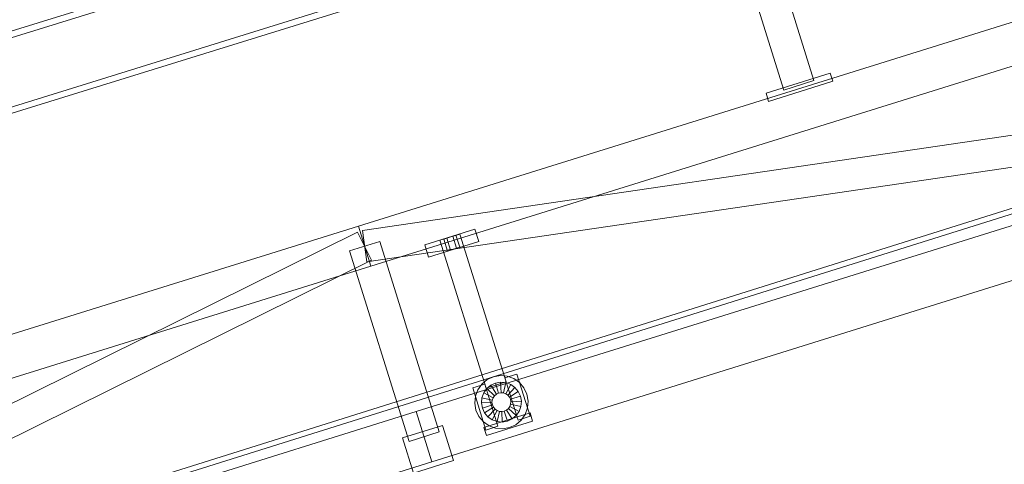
# Model space of a CAD drawing. Header units: millimetres. Extents: x -4738 to 65662, y -68080 to 6847.
# Tile 854 of 1056: x 21308 to 22245, y 2086 to 2510. Entities that reach past the tile are written whole.
import ezdxf

# ---------------------------------------------------------------- set-up
doc = ezdxf.new("R2010")
doc.units = ezdxf.units.MM
doc.layers.add('COTAS_P', color=1, linetype='Continuous', lineweight=0)
doc.layers.add('lateral_C02', color=7, linetype='Continuous', lineweight=0)
doc.dimstyles.new('R19_100', dxfattribs={"dimtxt": 250, "dimasz": 150, "dimexe": 150, "dimexo": 80, "dimgap": 100, "dimtad": 1, "dimtih": 1, "dimtoh": 1, "dimdsep": 46, "dimcen": 0.09, "dimadec": 0, "dimazin": 0, "dimtfac": 1, "dimtdec": 4, "dimtofl": 0, "dimtmove": 0, "dimatfit": 3, "dimfxl": 1, "dimtolj": 1, "dimtzin": 0, "dimarcsym": 0})

# ---------------------------------------------------------------- blocks, each defined once
blk = doc.blocks.new('DIM_R30_4')
at = {"layer": 'COTAS_P'}
for p, q in [((15248.37, 1279.09), (24311.82, 4109.09)), ((24311.82, 4109.09), (24155.23, 4107.34)), ((24311.82, 4109.09), (24182.05, 4021.43)), ((24580.07, 3250), (24311.82, 4109.09)), ((15248.37, 1279.09), (15378.14, 1366.76)), ((15248.37, 1279.09), (15404.97, 1280.85)), ((15516.62, 420), (15248.37, 1279.09))]:
    blk.add_line(p, q, dxfattribs=at)
blk.add_text('9495 P', height=250, rotation=17.34062, dxfattribs=at).set_placement((19750.29, 2789.55))

msp = doc.modelspace()

# ---------------------------------------------------------------- linework, layer by layer
at = {"layer": 'lateral_C02'}
for p, q in [((15575.415, 232.817), (24634.01, 3078.273)), ((15576.913, 228.047), (24635.508, 3073.503)), ((21968.557, 2706.282), (21032.6, 2415.788)), ((21034.379, 2410.057), (21970.336, 2700.552)), ((21630.207, 2313.212), (22775.666, 2670.874)), ((21053.003, 2350.052), (21988.96, 2640.547)), ((21990.738, 2634.816), (21054.781, 2344.322)), ((21642.129, 2275.03), (22787.589, 2632.692)), ((22007.716, 2530.118), (22034.996, 2442.748)), ((22063.633, 2451.689), (22036.352, 2539.059)), ((21685.346, 2136.62), (22830.806, 2494.282)), ((21633.991, 2308.962), (22836.081, 2485.26)), ((21638.344, 2279.28), (22840.434, 2455.577)), ((22018.173, 2439.59), (22079.264, 2458.665)), ((22081.648, 2451.029), (22079.264, 2458.665)), ((21700.249, 2088.893), (22845.709, 2446.555)), ((22020.557, 2431.953), (22081.648, 2451.029)), ((22034.996, 2442.748), (22063.633, 2451.689)), ((22018.173, 2439.59), (22020.557, 2431.953)), ((20484.747, 1955.55), (21630.207, 2313.212)), ((20540.683, 1768.538), (21629.513, 2307.564)), ((21629.513, 2307.564), (21642.823, 2280.678)), ((21630.207, 2313.212), (21642.129, 2275.03)), ((21633.991, 2308.962), (21638.344, 2279.28)), ((21693.437, 2295.241), (21741.164, 2310.144)), ((21707.755, 2299.712), (21726.846, 2305.673)), ((21770.822, 2164.834), (21726.846, 2305.673)), ((21744.741, 2298.689), (21741.164, 2310.144)), ((21650.486, 2298.592), (21621.85, 2289.65)), ((21650.486, 2298.592), (21707.116, 2117.227)), ((21697.013, 2283.786), (21744.741, 2298.689)), ((21707.755, 2299.712), (21751.731, 2158.873)), ((21711.573, 2300.904), (21714.437, 2301.798)), ((21711.573, 2300.904), (21715.15, 2289.449)), ((21714.437, 2301.798), (21720.164, 2303.587)), ((21718.014, 2290.344), (21714.437, 2301.798)), ((21720.164, 2303.587), (21723.028, 2304.481)), ((21723.741, 2292.132), (21720.164, 2303.587)), ((21726.605, 2293.026), (21723.028, 2304.481)), ((21678.479, 2108.286), (21621.85, 2289.65)), ((21693.437, 2295.241), (21697.013, 2283.786)), ((21718.014, 2290.344), (21715.15, 2289.449)), ((21718.014, 2290.344), (21723.741, 2292.132)), ((21723.741, 2292.132), (21726.605, 2293.026)), ((20553.993, 1741.652), (21642.823, 2280.678)), ((20496.669, 1917.368), (21642.129, 2275.03)), ((21747.664, 2162.839), (21752.756, 2167.087)), ((21751.731, 2158.873), (21770.822, 2164.834)), ((21752.756, 2167.087), (21758.773, 2169.872)), ((21758.773, 2169.872), (21765.306, 2171.005)), ((21760.68, 2163.763), (21765.567, 2164.611)), ((21765.306, 2171.005), (21771.91, 2170.409)), ((21765.976, 2154.619), (21765.567, 2164.611)), ((21765.567, 2164.611), (21770.507, 2164.165)), ((21769.63, 2168.653), (21781.084, 2172.229)), ((21769.63, 2168.653), (21782.148, 2128.562)), ((21771.91, 2170.409), (21778.134, 2168.124)), ((21778.134, 2168.124), (21783.555, 2164.306)), ((21793.602, 2132.138), (21781.084, 2172.229)), ((21739.084, 2159.115), (21750.539, 2162.692)), ((21739.084, 2159.115), (21751.602, 2119.024)), ((21741.561, 2151.193), (21743.846, 2157.418)), ((21743.846, 2157.418), (21747.664, 2162.839)), ((21749.515, 2154.447), (21752.371, 2158.502)), ((21763.057, 2122.601), (21750.539, 2162.692)), ((21752.371, 2158.502), (21756.179, 2161.679)), ((21759.725, 2151.725), (21752.371, 2158.502)), ((21756.179, 2161.679), (21760.68, 2163.763)), ((21761.529, 2153.231), (21756.179, 2161.679)), ((21763.661, 2154.218), (21760.68, 2163.763)), ((21768.316, 2154.408), (21770.507, 2164.165)), ((21770.507, 2164.165), (21775.163, 2162.455)), ((21770.521, 2153.598), (21775.163, 2162.455)), ((21772.442, 2152.245), (21779.218, 2159.599)), ((21773.947, 2150.441), (21782.396, 2155.791)), ((21775.163, 2162.455), (21779.218, 2159.599)), ((21779.218, 2159.599), (21782.396, 2155.791)), ((21782.396, 2155.791), (21784.48, 2151.29)), ((21783.555, 2164.306), (21787.803, 2159.214)), ((21787.803, 2159.214), (21790.589, 2153.197)), ((21740.965, 2144.589), (21741.561, 2151.193)), ((21747.359, 2144.851), (21747.805, 2149.791)), ((21747.805, 2149.791), (21749.515, 2154.447)), ((21757.562, 2147.599), (21747.805, 2149.791)), ((21758.372, 2149.804), (21749.515, 2154.447)), ((21757.351, 2145.259), (21757.562, 2147.599)), ((21757.562, 2147.599), (21758.372, 2149.804)), ((21758.372, 2149.804), (21759.725, 2151.725)), ((21759.725, 2151.725), (21761.529, 2153.231)), ((21761.529, 2153.231), (21763.661, 2154.218)), ((21763.661, 2154.218), (21765.976, 2154.619)), ((21765.976, 2154.619), (21768.316, 2154.408)), ((21768.316, 2154.408), (21770.521, 2153.598)), ((21770.521, 2153.598), (21772.442, 2152.245)), ((21772.442, 2152.245), (21773.947, 2150.441)), ((21773.947, 2150.441), (21774.934, 2148.309)), ((21784.48, 2151.29), (21774.934, 2148.309)), ((21774.934, 2148.309), (21775.336, 2145.994)), ((21775.336, 2145.994), (21775.125, 2143.654)), ((21775.336, 2145.994), (21785.327, 2146.403)), ((21784.48, 2151.29), (21785.327, 2146.403)), ((21785.327, 2146.403), (21784.881, 2141.463)), ((21790.589, 2153.197), (21791.722, 2146.664)), ((21791.722, 2146.664), (21791.126, 2140.06)), ((20539.887, 1778.958), (21685.346, 2136.62)), ((21685.346, 2136.62), (21700.249, 2088.893)), ((21742.098, 2138.056), (21740.965, 2144.589)), ((21744.883, 2132.039), (21742.098, 2138.056)), ((21757.351, 2145.259), (21747.359, 2144.851)), ((21748.207, 2139.964), (21747.359, 2144.851)), ((21757.752, 2142.944), (21748.207, 2139.964)), ((21750.291, 2135.462), (21748.207, 2139.964)), ((21758.739, 2140.812), (21750.291, 2135.462)), ((21760.245, 2139.008), (21753.468, 2131.654)), ((21757.752, 2142.944), (21757.351, 2145.259)), ((21762.165, 2137.655), (21757.523, 2128.798)), ((21758.739, 2140.812), (21757.752, 2142.944)), ((21760.245, 2139.008), (21758.739, 2140.812)), ((21762.165, 2137.655), (21760.245, 2139.008)), ((21764.371, 2136.845), (21762.165, 2137.655)), ((21764.371, 2136.845), (21762.179, 2127.088)), ((21766.711, 2136.634), (21764.371, 2136.845)), ((21769.026, 2137.036), (21766.711, 2136.634)), ((21766.711, 2136.634), (21767.119, 2126.642)), ((21771.158, 2138.023), (21769.026, 2137.036)), ((21769.026, 2137.036), (21772.006, 2127.49)), ((21772.962, 2139.528), (21771.158, 2138.023)), ((21771.158, 2138.023), (21776.507, 2129.574)), ((21774.315, 2141.449), (21772.962, 2139.528)), ((21772.962, 2139.528), (21780.316, 2132.751)), ((21775.125, 2143.654), (21774.315, 2141.449)), ((21774.315, 2141.449), (21783.172, 2136.806)), ((21775.125, 2143.654), (21784.881, 2141.463)), ((21783.172, 2136.806), (21780.316, 2132.751)), ((21784.881, 2141.463), (21783.172, 2136.806)), ((21791.126, 2140.06), (21788.841, 2133.836)), ((21749.131, 2126.948), (21744.883, 2132.039)), ((21749.754, 2121.589), (21793.663, 2135.3)), ((21753.468, 2131.654), (21750.291, 2135.462)), ((21752.138, 2113.953), (21796.047, 2127.663)), ((21757.523, 2128.798), (21753.468, 2131.654)), ((21762.179, 2127.088), (21757.523, 2128.798)), ((21767.119, 2126.642), (21762.179, 2127.088)), ((21772.006, 2127.49), (21767.119, 2126.642)), ((21776.507, 2129.574), (21772.006, 2127.49)), ((21780.316, 2132.751), (21776.507, 2129.574)), ((21785.022, 2128.415), (21779.931, 2124.167)), ((21782.148, 2128.562), (21793.602, 2132.138)), ((21788.841, 2133.836), (21785.022, 2128.415)), ((21796.047, 2127.663), (21793.663, 2135.3)), ((21672.216, 2111.568), (21710.398, 2123.49)), ((21720.83, 2090.081), (21710.398, 2123.49)), ((21754.552, 2123.129), (21749.131, 2126.948)), ((21749.754, 2121.589), (21752.138, 2113.953)), ((21751.602, 2119.024), (21763.057, 2122.601)), ((21760.777, 2120.844), (21754.552, 2123.129)), ((21767.381, 2120.248), (21760.777, 2120.844)), ((21773.914, 2121.381), (21767.381, 2120.248)), ((21779.931, 2124.167), (21773.914, 2121.381)), ((21672.216, 2111.568), (21682.648, 2078.159)), ((21707.116, 2117.227), (21678.479, 2108.286)), ((21682.648, 2078.159), (21720.83, 2090.081)), ((20554.789, 1731.231), (21700.249, 2088.893))]:
    msp.add_line(p, q, dxfattribs=at)

# ---------------------------------------------------------------- dimensions: what is measured, and where the dimension line sits
at = {"layer": 'COTAS_P'}
dim = msp.add_aligned_dim(p1=(15516.618, 420), p2=(24580.067, 3250), distance=900, text='<> P', dimstyle='R19_100', dxfattribs=at)
dim.commit()
dim.dimension.update_dxf_attribs({"geometry": 'DIM_R30_4', "text_midpoint": (19780.096, 2694.095)})

doc.saveas('drawing.dxf')
